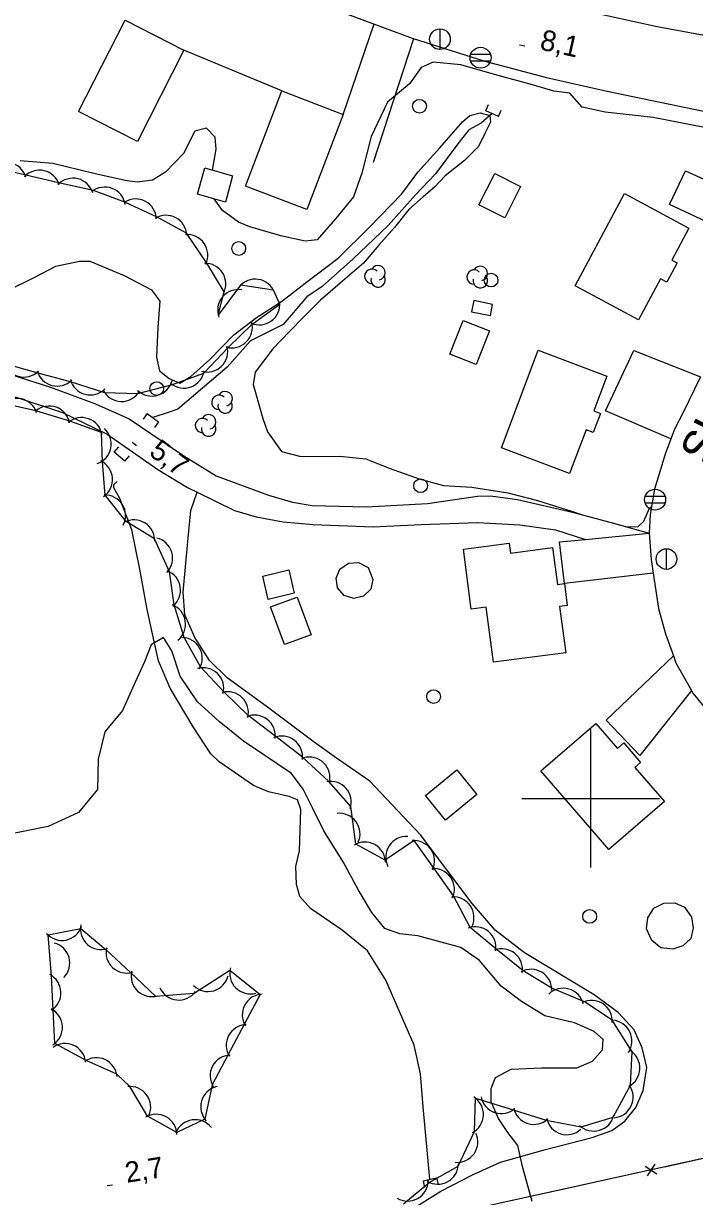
# Model space of a CAD drawing. Extents: x 646142 to 649934, y 5874075 to 5876351.
# Drawn here: x 646717.7 to 646815.1, y 5874542.2 to 5874712.5 of the extents above; entities that cross this region are included whole.
import ezdxf

# ---------------------------------------------------------------- set-up
doc = ezdxf.new("R2010")
doc.units = 0
for name, color, linetype in [('Niveau 15', 7, 'Continuous'), ('Niveau 19', 7, 'Continuous'), ('Niveau 2', 7, 'Continuous'), ('Niveau 21', 7, 'Continuous'), ('Niveau 22', 7, 'Continuous'), ('Niveau 26', 7, 'Continuous'), ('Niveau 3', 7, 'Continuous'), ('Niveau 31', 7, 'Continuous'), ('Niveau 36', 7, 'Continuous'), ('Niveau 37', 7, 'Continuous'), ('Niveau 4', 7, 'Continuous'), ('Niveau 44', 7, 'Continuous'), ('Niveau 61', 7, 'Continuous')]:
    doc.layers.add(name, color=color, linetype=linetype)

msp = doc.modelspace()

# ---------------------------------------------------------------- linework, layer by layer
at = {"layer": 'Niveau 19'}
for points in [[(646764.08, 5874699.33), (646768.56, 5874712.47)], [(646768.47, 5874692.38), (646774.32, 5874710.34)], [(646755.16, 5874702.74), (646740.97, 5874708.68)], [(646825.82, 5874679.53), (646811.48, 5874686.25), (646813.76, 5874691.12), (646828.48, 5874684.44)], [(646811.65, 5874652.23), (646802.19, 5874656.28), (646806.26, 5874665.06), (646815.98, 5874661.21)], [(646809.11, 5874632.72), (646796.21, 5874631.2), (646795.47, 5874637.25), (646799.25, 5874637.62), (646808.5, 5874638.53)], [(646814.66, 5874615.67), (646807.13, 5874606.25), (646802.25, 5874611.38), (646812.03, 5874620.69)]]:
    msp.add_lwpolyline(points, dxfattribs=at)
at = {"layer": 'Niveau 2'}
for points in [[(646816.55, 5874697.41), (646809.07, 5874698.86), (646802.12, 5874699.66), (646798.79, 5874700.39), (646796.98, 5874702.41), (646794.68, 5874702.7), (646791.57, 5874703.62), (646786.07, 5874705.12), (646781.16, 5874706.55), (646777.15, 5874706.93), (646775.41, 5874706.15), (646773.73, 5874703.79), (646770.5, 5874701.12), (646768.17, 5874696.13), (646766.8, 5874690.8), (646765.56, 5874687.35), (646762.96, 5874684.15), (646760.29, 5874681.12), (646758.55, 5874680.93), (646755.04, 5874681.7), (646750.55, 5874682.99), (646748.91, 5874683.68), (646746.55, 5874685.36), (646745.37, 5874687.06)], [(646715.42, 5874673.78), (646719.24, 5874675.67), (646722.39, 5874677.28), (646725.79, 5874678.02), (646727.31, 5874678.02), (646732.29, 5874675.95), (646736.27, 5874673.86), (646737.46, 5874672.19), (646737.19, 5874668.41), (646736.96, 5874664.1), (646737.42, 5874662.08), (646738.8, 5874660.96), (646740.37, 5874660.32), (646741.99, 5874661.27), (646744.72, 5874663.73), (646748.23, 5874667.3), (646751.48, 5874669.85), (646755.15, 5874672.14), (646758.56, 5874674.82), (646763.36, 5874678.44), (646767.9, 5874682.97), (646772.6, 5874687.82), (646774.91, 5874690.94), (646778.13, 5874694.48), (646781.39, 5874698.27), (646782.49, 5874699.18), (646783.98, 5874699.56), (646785.38, 5874699.16), (646785.46, 5874698.2), (646784.71, 5874696.64), (646783.73, 5874694.69), (646781.68, 5874692.64), (646778.88, 5874690.39), (646777.32, 5874688.77), (646775.71, 5874687.35), (646773.6, 5874685.53), (646771.54, 5874682.93), (646769.21, 5874680.31), (646767.02, 5874677.75), (646763.66, 5874674.81)], [(646745.1, 5874691.24), (646745.64, 5874694.27), (646745.49, 5874696.02), (646744.22, 5874697.32), (646742.55, 5874696.9), (646740.89, 5874693.66), (646738.31, 5874690.93), (646736.42, 5874689.78), (646734.16, 5874689.48), (646732.44, 5874689.75), (646727.86, 5874690.74)], [(646727.86, 5874690.74), (646721.94, 5874692.2), (646717.17, 5874692.58)], [(646763.66, 5874674.81), (646760.79, 5874672.38), (646758.35, 5874669.92), (646756.25, 5874667.75), (646753.85, 5874665.27), (646751.31, 5874661.89), (646751.02, 5874660.11), (646751.4, 5874658.78), (646752.4, 5874655.16), (646753.11, 5874653.25), (646755.13, 5874650.39), (646757.92, 5874649.67), (646763.59, 5874649.71), (646767.37, 5874649.31), (646770.77, 5874647.94), (646775.11, 5874646.41), (646778.64, 5874645.46), (646782.76, 5874645.2), (646787.97, 5874644.39), (646792.28, 5874643.27), (646797.21, 5874641.72), (646798.97, 5874641.16)], [(646805.04, 5874639.49), (646806.87, 5874639.45), (646807.74, 5874640.28), (646808.58, 5874642.17), (646808.81, 5874642.33)], [(646797.66, 5874567.42), (646793.36, 5874568.42), (646789.96, 5874570.5), (646787.02, 5874572.73), (646783.9, 5874576.48), (646781.16, 5874578.37), (646774.93, 5874580.05), (646772.32, 5874580.36), (646770.15, 5874581.13), (646768.26, 5874583.45), (646766.29, 5874586.7), (646764.07, 5874590.82), (646761.3, 5874595.3), (646759.61, 5874598.64), (646758.27, 5874601.36), (646756.56, 5874603.63), (646752.4, 5874606.41), (646749.6, 5874608.31), (646746.08, 5874611.2), (646742.92, 5874614.01), (646740.44, 5874617.75), (646739.19, 5874621.42), (646737.98, 5874623.37), (646736.19, 5874622.29), (646735.22, 5874619.85), (646733.93, 5874616.98), (646732.05, 5874612.77), (646729.49, 5874609.68), (646728.52, 5874605.71), (646728.42, 5874601.29), (646725.64, 5874597.94), (646721.23, 5874595.94), (646711.29, 5874593.96)], [(646791.54, 5874541.5), (646790.12, 5874546.56), (646789.46, 5874549.63), (646788.01, 5874551.51), (646786.62, 5874553.51), (646785.59, 5874555.96), (646785.55, 5874557.9), (646786.18, 5874559.48), (646788.49, 5874560.67), (646792.87, 5874560.91), (646798.02, 5874560.91), (646800.29, 5874561.86), (646801.74, 5874563.51), (646801.85, 5874564.99), (646800.52, 5874566.18), (646797.66, 5874567.42)]]:
    msp.add_lwpolyline(points, dxfattribs=at)
at = {"layer": 'Niveau 21'}
for points in [[(646850.91, 5874726.13), (646847.96, 5874720.73), (646841.47, 5874708.85), (646840.29, 5874707.58), (646838.49, 5874706.85), (646836.04, 5874706.77), (646825.69, 5874709.11), (646809.68, 5874712.06), (646795.52, 5874715.15), (646782.11, 5874719.01), (646772.72, 5874722.37), (646759.8, 5874727.32), (646750.2, 5874731.72), (646736.81, 5874738.16), (646725.78, 5874744.32), (646707.8, 5874755.44)], [(646764.19, 5874714.09), (646774.08, 5874710.42), (646784.64, 5874707.04), (646793.6, 5874704.71), (646802.41, 5874702.71), (646815.01, 5874700.08), (646822.61, 5874698.58)], [(646711.25, 5874663.01), (646721.6, 5874659.72), (646728.13, 5874657.31), (646733, 5874655.11), (646740.95, 5874649.75), (646745.64, 5874646.84), (646753.25, 5874644.04), (646756.74, 5874643.03), (646759.59, 5874642.55), (646767.45, 5874642.36), (646776.31, 5874642.84), (646783.6, 5874643.89), (646785.47, 5874643.93), (646789.37, 5874643.42), (646797.37, 5874641.59), (646803.35, 5874639.96), (646808.5, 5874638.53)], [(646815.98, 5874661.21), (646813.38, 5874655.95), (646812.17, 5874653.62), (646810.83, 5874649.99), (646809.26, 5874644.93), (646808.63, 5874641.24), (646808.5, 5874638.53), (646808.82, 5874634.68), (646809.11, 5874632.72), (646809.87, 5874627.59), (646810.87, 5874623.92), (646812.03, 5874620.69), (646812.39, 5874619.69), (646814.66, 5874615.67), (646814.86, 5874615.31), (646818.9, 5874610.35)], [(646716.48, 5874658.31), (646723.35, 5874656.04), (646729.82, 5874652.92), (646737.16, 5874647.75), (646741.48, 5874645.15), (646742.89, 5874644.46), (646748.32, 5874641.82), (646751.44, 5874640.9), (646755.37, 5874640.16), (646759.73, 5874639.8), (646768.43, 5874639.44), (646775.43, 5874639.77), (646783.6, 5874640.07), (646789.71, 5874639.74), (646794.93, 5874638.99), (646799.25, 5874637.62)]]:
    msp.add_lwpolyline(points, dxfattribs=at)
at = {"layer": 'Niveau 22'}
msp.add_lwpolyline([(646774.8, 5874540.8), (646778.26, 5874542.97), (646782.88, 5874545.34), (646786.94, 5874547.2), (646793.47, 5874549.03), (646800.25, 5874550.76), (646803.09, 5874551.81), (646804.97, 5874553.14), (646806.56, 5874555.15), (646807.65, 5874557.59), (646808.19, 5874560.93), (646807.49, 5874563.81), (646806.33, 5874566.42), (646804.02, 5874568.94), (646800.53, 5874571.48), (646790.41, 5874577.6), (646786.16, 5874580.9), (646782.79, 5874584.75), (646775.29, 5874594.73), (646767.97, 5874602.49), (646763.12, 5874605.86), (646759.87, 5874608.19), (646752.88, 5874613.39), (646747.26, 5874617.52), (646744.7, 5874620.03), (646742.55, 5874623.38), (646741.1, 5874626.68), (646740.83, 5874629.95), (646741.52, 5874637.3), (646741.97, 5874641.81), (646742.89, 5874644.46)], dxfattribs=at)
at = {"layer": 'Niveau 26'}
for p, q in [((646784.78, 5874699.87), (646785.18, 5874700.79)), ((646786.62, 5874699.05), (646784.78, 5874699.87)), ((646786.62, 5874699.05), (646787.03, 5874699.97)), ((646735.65, 5874655.9), (646735.05, 5874655.09)), ((646735.65, 5874655.9), (646737.27, 5874654.69)), ((646737.27, 5874654.69), (646736.67, 5874653.89)), ((646730.86, 5874650.28), (646731.51, 5874651.04)), ((646732.4, 5874648.97), (646730.86, 5874650.28)), ((646732.4, 5874648.97), (646733.05, 5874649.74)), ((646775.68, 5874544.47), (646777.64, 5874544.93)), ((646775.68, 5874544.47), (646775.91, 5874543.5)), ((646777.64, 5874544.93), (646777.87, 5874543.96))]:
    msp.add_line(p, q, dxfattribs=at)
at = {"layer": 'Niveau 3'}
for p, q in [((646789.7, 5874709.45), (646790.48, 5874709.28)), ((646733.46, 5874651.72), (646734.1, 5874651.24)), ((646729.81, 5874543.78), (646730.6, 5874543.9))]:
    msp.add_line(p, q, dxfattribs=at)
at = {"layer": 'Niveau 31'}
for points in [[(646740.97, 5874708.68), (646734.2, 5874695.39), (646725.68, 5874699.73), (646732.45, 5874713.02), (646740.97, 5874708.68)], [(646749.89, 5874688.92), (646755.16, 5874702.74), (646764.08, 5874699.33), (646758.81, 5874685.52), (646749.89, 5874688.92)], [(646748.04, 5874690.41), (646746.98, 5874686.61), (646742.93, 5874687.75), (646744, 5874691.55), (646748.04, 5874690.41)], [(646789.85, 5874688.87), (646787.55, 5874684.3), (646783.79, 5874686.19), (646786.1, 5874690.76), (646789.85, 5874688.87)], [(646797.75, 5874674.46), (646804.92, 5874687.84), (646814.28, 5874682.83), (646811.8, 5874678.19), (646812.57, 5874677.77), (646811.07, 5874674.97), (646810.16, 5874675.46), (646806.98, 5874669.52), (646797.75, 5874674.46)], [(646782.72, 5874670.68), (646785.45, 5874670.13), (646785.77, 5874671.75), (646783.04, 5874672.29), (646782.72, 5874670.68)], [(646785.34, 5874667.9), (646783.41, 5874663), (646779.58, 5874664.51), (646781.51, 5874669.41), (646785.34, 5874667.9)], [(646787.05, 5874650.9), (646792.41, 5874665.08), (646802.36, 5874661.32), (646800.46, 5874656.28), (646801.42, 5874655.92), (646800.37, 5874653.15), (646799.34, 5874653.54), (646796.93, 5874647.17), (646787.05, 5874650.9)], [(646796.39, 5874621.16), (646785.89, 5874619.79), (646784.84, 5874627.78), (646782.68, 5874627.5), (646781.55, 5874636.18), (646788.19, 5874637.05), (646788.38, 5874635.62), (646794.49, 5874636.42), (646795.19, 5874631.07), (646796.21, 5874631.2), (646796.62, 5874628.03), (646795.51, 5874627.89), (646796.39, 5874621.16)], [(646764.25, 5874629.48), (646763.25, 5874630.58), (646763.09, 5874632.01), (646763.61, 5874633.32), (646764.86, 5874634.18), (646766.33, 5874634.25), (646767.72, 5874633.55), (646768.39, 5874631.81), (646768.09, 5874630.37), (646767.05, 5874629.37), (646765.62, 5874629.06), (646764.25, 5874629.48)], [(646756.99, 5874629.79), (646753.21, 5874628.9), (646752.41, 5874632.3), (646756.19, 5874633.19), (646756.99, 5874629.79)], [(646757.39, 5874629.24), (646759.42, 5874623.76), (646755.58, 5874622.34), (646753.55, 5874627.81), (646757.39, 5874629.24)], [(646802.66, 5874592.58), (646792.79, 5874604.02), (646800.78, 5874610.91), (646803.92, 5874607.28), (646804.82, 5874608.06), (646807.27, 5874605.23), (646806.44, 5874604.51), (646810.73, 5874599.54), (646802.66, 5874592.58)], [(646776.03, 5874600.45), (646780.58, 5874604.16), (646783.5, 5874600.58), (646778.95, 5874596.87), (646776.03, 5874600.45)], [(646808.1, 5874581.07), (646808.31, 5874582.67), (646809.18, 5874584.05), (646810.65, 5874584.82), (646812.22, 5874584.84), (646813.62, 5874584.23), (646814.66, 5874582.78), (646814.92, 5874581.23), (646814.55, 5874579.68), (646813.38, 5874578.61), (646811.95, 5874578.1), (646810.22, 5874578.32), (646808.9, 5874579.38), (646808.1, 5874581.07)]]:
    msp.add_lwpolyline(points, dxfattribs=at)
at = {"layer": 'Niveau 36'}
for p, q in [((646778.15, 5874708.74), (646778.15, 5874711.74)), ((646785.47, 5874708.01), (646782.59, 5874708.01)), ((646782.59, 5874707.09), (646785.47, 5874707.09)), ((646810.81, 5874643.84), (646807.93, 5874643.84)), ((646807.93, 5874642.92), (646810.81, 5874642.92)), ((646811.03, 5874633.26), (646811.03, 5874636.26))]:
    msp.add_line(p, q, dxfattribs=at)
for centre, radius in [((646778.14, 5874710.25), 1.5), ((646784.03, 5874707.56), 1.52), ((646775.16, 5874700.51), 1), ((646748.92, 5874679.86), 1), ((646785.55, 5874675.28), 1), ((646737.01, 5874659.51), 1), ((646775.32, 5874645.42), 1), ((646809.37, 5874643.39), 1.52), ((646811.02, 5874634.77), 1.5), ((646777.21, 5874614.79), 1), ((646799.87, 5874582.88), 1)]:
    msp.add_circle(centre, radius, dxfattribs=at)
at = {"layer": 'Niveau 37'}
for points in [[(646810.44, 5874482.32), (646810.74, 5874481.58), (646865.6, 5874495.8), (646844.61, 5874553.96), (646782.28, 5874540.2), (646798.5, 5874478.41)], [(646810.44, 5874482.32), (646810.74, 5874481.58), (646865.6, 5874495.8), (646844.61, 5874553.96), (646782.28, 5874540.2), (646798.5, 5874478.41)], [(646810.44, 5874482.32), (646810.74, 5874481.58), (646865.6, 5874495.8), (646844.61, 5874553.96), (646782.28, 5874540.2), (646798.5, 5874478.41)], [(646820.5, 5874548.64), (646810.73, 5874546.48)], [(646806.83, 5874545.62), (646797.06, 5874543.47)], [(646807.94, 5874546.59), (646809.62, 5874545.51)], [(646809.32, 5874546.9), (646808.24, 5874545.21)], [(646797.06, 5874543.47), (646787.3, 5874541.31)]]:
    msp.add_lwpolyline(points, dxfattribs=at)
at = {"layer": 'Niveau 4'}
for points in [[(646785.71, 5874699.46), (646784.13, 5874698.04), (646782.34, 5874697.08), (646780.75, 5874695.07), (646777.48, 5874690.69), (646774.57, 5874687.64), (646770.6, 5874683.21), (646765.5, 5874678.33), (646761.02, 5874674.32), (646758.8, 5874672.85), (646755.38, 5874668.82), (646752.57, 5874667.41), (646750.65, 5874666.44), (646747.22, 5874662.63), (646740.1, 5874656.53), (646738.67, 5874656.06), (646736.45, 5874655.3)], [(646776.65, 5874544.7), (646775.7, 5874555.21), (646775.3, 5874560), (646774.37, 5874564.17), (646770.3, 5874573.61), (646767.6, 5874577.87), (646763.95, 5874580.87), (646759.35, 5874584.03), (646757.79, 5874585.79), (646757.3, 5874587.52), (646757.2, 5874590.1), (646757.72, 5874592.38), (646757.93, 5874598.41), (646757.46, 5874599.78), (646756.25, 5874600.27), (646753.26, 5874600.97), (646751.07, 5874601.86), (646746.07, 5874605.33), (646744.87, 5874606.48), (646742.29, 5874610.42), (646738.95, 5874616), (646737.25, 5874619.98), (646736.74, 5874622.38), (646735.61, 5874627.46), (646734.54, 5874633.32), (646733.39, 5874639.03), (646731.68, 5874643.55), (646730.78, 5874645.12), (646730.78, 5874645.57), (646731.27, 5874646.01)]]:
    msp.add_lwpolyline(points, dxfattribs=at)
at = {"layer": 'Niveau 44'}
for points in [[(646745.95, 5874670.17), (646746.83, 5874673.58), (646744.27, 5874677.71), (646741.34, 5874682.1), (646737.06, 5874684.4), (646732.37, 5874686.58), (646727.83, 5874688.28), (646722.76, 5874689.39), (646718.03, 5874690.49), (646713.02, 5874691.66)], [(646714.79, 5874663.19), (646719.75, 5874661.81), (646724.44, 5874660.55), (646729.43, 5874658.96), (646734.28, 5874658.82), (646739.29, 5874660.1), (646743.84, 5874661.78), (646747.41, 5874665.47), (646750.87, 5874668.87), (646754.89, 5874671.78), (646753.98, 5874673.79), (646749.18, 5874674.53), (646745.95, 5874670.17)], [(646772.84, 5874541.13), (646776.56, 5874544.26), (646780.79, 5874546.63), (646783.13, 5874551.64), (646783.3, 5874556.49), (646788.93, 5874554.72), (646793.57, 5874553.27), (646798.63, 5874552.33), (646803.29, 5874553.7), (646805.81, 5874558.35), (646806.04, 5874563.2), (646803.13, 5874567.79), (646799.1, 5874570.49), (646794.37, 5874572.44), (646790.23, 5874574.97), (646786.26, 5874578.17), (646782.53, 5874581.28), (646780.08, 5874585.85), (646777.28, 5874589.82), (646774.4, 5874593.9), (646770.2, 5874591.06), (646765.94, 5874593.38), (646765.2, 5874598.83), (646762, 5874602.48), (646758.19, 5874605.98), (646754.34, 5874608.93), (646750.28, 5874612.05), (646746.82, 5874615.45), (646743.36, 5874619.12), (646740.99, 5874623.36), (646739.57, 5874628.12), (646738.85, 5874632.92), (646736.71, 5874637.68), (646732.59, 5874640.24), (646729.55, 5874644.04), (646729.15, 5874648.87), (646728.99, 5874653.16), (646724.42, 5874654.79), (646719.48, 5874656.3), (646714.74, 5874657.36)], [(646731.21, 5874559.95), (646726.79, 5874561.96), (646722.2, 5874564.43), (646721.98, 5874569.28), (646721.76, 5874574.27), (646721.23, 5874580.18), (646725.99, 5874581.13), (646729.67, 5874578.03), (646733.21, 5874574.71), (646736.86, 5874571.29), (646742.45, 5874571.73), (646747.64, 5874575.08), (646752.01, 5874571.56), (646749.75, 5874567.26), (646747.34, 5874562.71), (646745.08, 5874558.42), (646744, 5874553.42), (646739.92, 5874551.51), (646735.68, 5874553.87), (646733.11, 5874558.18), (646731.21, 5874559.95)]]:
    msp.add_lwpolyline(points, dxfattribs=at)
for centre, radius, start, end in [((646715.13, 5874689.36), 3, 16.9197, 136.8977), ((646720, 5874688.23), 3, 16.9197, 136.8977), ((646724.85, 5874687.07), 3, 16.4435, 136.4214), ((646729.48, 5874685.78), 3, 9.4641, 129.442), ((646733.96, 5874684.06), 3, 1.8106, 121.7885), ((646738.37, 5874681.69), 3, 1.8106, 121.7885), ((646741.43, 5874678.88), 3, 334.8753, 94.8533), ((646744.05, 5874674.71), 3, 331.8462, 91.8241), ((646768.25, 5874675.82), 1.05, 44.1154, 269.804), ((646769.15, 5874676.35), 1.05, 282.2692, 149.7263), ((646783.09, 5874675.71), 1.05, 44.1154, 269.804), ((646783.99, 5874676.24), 1.05, 282.2692, 149.7263), ((646751.31, 5874672.41), 3, 21.2738, 141.2517), ((646769.15, 5874675.3), 1.05, 166.9369, 29.6212), ((646783.99, 5874675.19), 1.05, 166.9369, 29.6212), ((646748.86, 5874670.89), 3, 79.7723, 199.7502), ((646751.89, 5874671.77), 3, 246.3389, 6.3169), ((646747.9, 5874668.43), 3, 254.4917, 14.4696), ((646744.33, 5874664.92), 3, 254.4917, 14.4696), ((646717.74, 5874664.2), 3, 194.4477, 314.4256), ((646722.55, 5874662.88), 3, 194.99, 314.968), ((646740.96, 5874662.59), 3, 230.1987, 350.1766), ((646727.38, 5874661.59), 3, 194.99, 314.968), ((646736.32, 5874661.43), 3, 226.2424, 346.2203), ((646716.72, 5874655.1), 3, 17.3918, 137.3697), ((646731.91, 5874660.65), 3, 208.2466, 328.2246), ((646746.05, 5874657.52), 1.05, 44.1154, 269.804), ((646746.95, 5874658.05), 1.05, 282.2692, 149.7263), ((646721.41, 5874653.99), 3, 10.4397, 130.4176), ((646746.95, 5874657), 1.05, 166.9369, 29.6212), ((646726.12, 5874652.31), 3, 10.4397, 130.4176), ((646743.65, 5874654.16), 1.05, 44.1154, 269.804), ((646744.55, 5874654.69), 1.05, 282.2692, 149.7263), ((646727.42, 5874651.47), 3, 288.4628, 48.4408), ((646744.55, 5874653.64), 1.05, 166.9369, 29.6212), ((646727.6, 5874646.31), 3, 304.7416, 64.7195), ((646729.49, 5874641.08), 3, 331.8929, 91.8708), ((646733.72, 5874637.46), 3, 358.1008, 118.0787), ((646736.32, 5874634.9), 3, 316.5188, 76.4968), ((646737.47, 5874630.26), 3, 308.4805, 68.4585), ((646738.2, 5874625.32), 3, 308.4805, 68.4585), ((646740.63, 5874620.38), 3, 329.2379, 89.2158), ((646743.75, 5874615.99), 3, 345.5109, 105.4888), ((646747.32, 5874612.49), 3, 345.5109, 105.4888), ((646751.23, 5874609.1), 3, 352.5566, 112.5346), ((646755.19, 5874606.06), 3, 352.5566, 112.5346), ((646759.16, 5874603.02), 3, 352.5566, 112.5346), ((646762.27, 5874599.49), 3, 341.2138, 101.1917), ((646763.53, 5874594.85), 3, 336.3231, 96.3011), ((646767.23, 5874590.67), 3, 1.4678, 121.4458), ((646773.27, 5874591.48), 3, 86.5177, 206.4956), ((646774.36, 5874590.9), 3, 335.1709, 95.1489), ((646777.24, 5874586.82), 3, 335.1709, 95.1489), ((646780.08, 5874582.72), 3, 334.5789, 94.5568), ((646723.27, 5874582.39), 3, 221.2553, 341.2333), ((646728.93, 5874581.06), 3, 168.525, 288.5029), ((646783.27, 5874578.37), 3, 350.2317, 110.2097), ((646721.39, 5874576.11), 3, 315.1977, 75.1757), ((646732.65, 5874577.65), 3, 166.8298, 286.8077), ((646787.11, 5874575.17), 3, 350.2317, 110.2097), ((646720.11, 5874571.77), 3, 302.5874, 62.5654), ((646736.29, 5874574.23), 3, 166.8298, 286.8077), ((646744.47, 5874574.97), 3, 225.7664, 345.7444), ((646750.61, 5874574.63), 3, 165.2093, 285.1872), ((646791.38, 5874572.2), 3, 358.554, 118.5319), ((646740.22, 5874573.73), 3, 204.1879, 324.1659), ((646752.44, 5874568.59), 3, 92.1882, 212.1661), ((646796.02, 5874569.44), 3, 14.0403, 134.0182), ((646720.33, 5874566.77), 3, 302.5874, 62.5654), ((646800.14, 5874567.68), 3, 356.128, 116.1059), ((646803, 5874564.8), 3, 325.971, 85.9489), ((646750.1, 5874564.16), 3, 92.1882, 212.1661), ((646723.72, 5874561.42), 3, 5.5484, 125.5264), ((646728.27, 5874559.35), 3, 5.5484, 125.5264), ((646747.77, 5874559.74), 3, 92.1882, 212.1661), ((646804.16, 5874560.86), 3, 297.2746, 57.2526), ((646733.14, 5874555.18), 3, 336.5272, 96.5052), ((646746.4, 5874555.23), 3, 102.9965, 222.9744), ((646803.19, 5874556.64), 3, 274.8898, 34.8678), ((646781.45, 5874554.13), 3, 297.9225, 57.9004), ((646787.07, 5874557.23), 3, 190.7918, 310.7698), ((646736.94, 5874551.15), 3, 0.9133, 120.8912), ((646791.77, 5874555.68), 3, 192.6627, 312.6406), ((646800.46, 5874554.7), 3, 226.4435, 346.4215), ((646742.59, 5874550.36), 3, 38.1488, 158.1267), ((646796.55, 5874554.18), 3, 192.6627, 312.6406), ((646780.64, 5874550.16), 3, 264.5823, 24.5602), ((646777.82, 5874546.99), 3, 239.2116, 359.1896), ((646773.45, 5874544.55), 3, 239.2116, 359.1896)]:
    msp.add_arc(centre, radius, start, end, dxfattribs=at)
at = {"layer": 'Niveau 61'}
for points in [[(646800, 5874610), (646800, 5874600), (646800, 5874590)], [(646790, 5874600), (646800, 5874600), (646810, 5874600)]]:
    msp.add_lwpolyline(points, dxfattribs=at)

# ---------------------------------------------------------------- texts
at = {"layer": 'Niveau 15'}
msp.add_text('SHANUSH', height=4.8, rotation=62.7157, dxfattribs=at).set_placement((646817.04, 5874648.15))
at = {"layer": 'Niveau 3'}
for s, rotation, p in [('8,1  ', 347.4637, (646792.5, 5874708.79)), ('5,7  ', 323.1336, (646735.74, 5874649.96)), ('2,7  ', 8.941, (646732.66, 5874544.18))]:
    msp.add_text(s, height=3, rotation=rotation, dxfattribs=at).set_placement(p)

doc.saveas('drawing.dxf')
